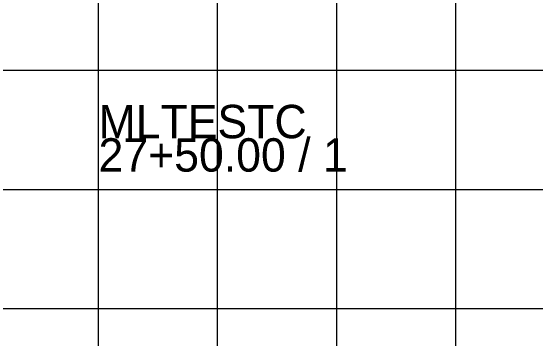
# Model space of a CAD drawing. Extents: x 1131015 to 1136271, y 133453 to 174329.
# Drawn here: x 1132323.06 to 1132367.15, y 159692.15 to 159719.66 of the extents above; entities that cross this region are included whole.
import ezdxf

# ---------------------------------------------------------------- set-up
doc = ezdxf.new("R2010")
doc.units = 0
doc.layers.add('DESIGN - SHEET - Light Grid', color=7, linetype='Continuous')
doc.layers.add('DESIGN - SHEET - Linework', color=7, linetype='Continuous')

msp = doc.modelspace()

# ---------------------------------------------------------------- linework, layer by layer
at = {"layer": 'DESIGN - SHEET - Light Grid'}
msp.add_line((1132340.456, 159667.655), (1132340.456, 159708.944), dxfattribs=at)
at = {"layer": 'DESIGN - SHEET - Linework'}
for p, q in [((1132330.456, 159614.655), (1132330.456, 159824.655)), ((1132340.456, 159614.655), (1132340.456, 159824.655)), ((1132350.456, 159614.655), (1132350.456, 159824.655)), ((1132360.456, 159614.655), (1132360.456, 159824.655)), ((1132190.456, 159714.655), (1132490.456, 159714.655)), ((1132190.456, 159704.655), (1132490.456, 159704.655)), ((1132190.456, 159694.655), (1132490.456, 159694.655))]:
    msp.add_line(p, q, dxfattribs=at)

# ---------------------------------------------------------------- texts
at = {"layer": 'DESIGN - SHEET - Light Grid'}
for s, p in [('MLTESTC', (1132330.456, 159708.944)), ('27+50.00 / 1', (1132330.456, 159706.144))]:
    msp.add_text(s, height=2.8, dxfattribs=at).set_placement(p)

doc.saveas('drawing.dxf')
